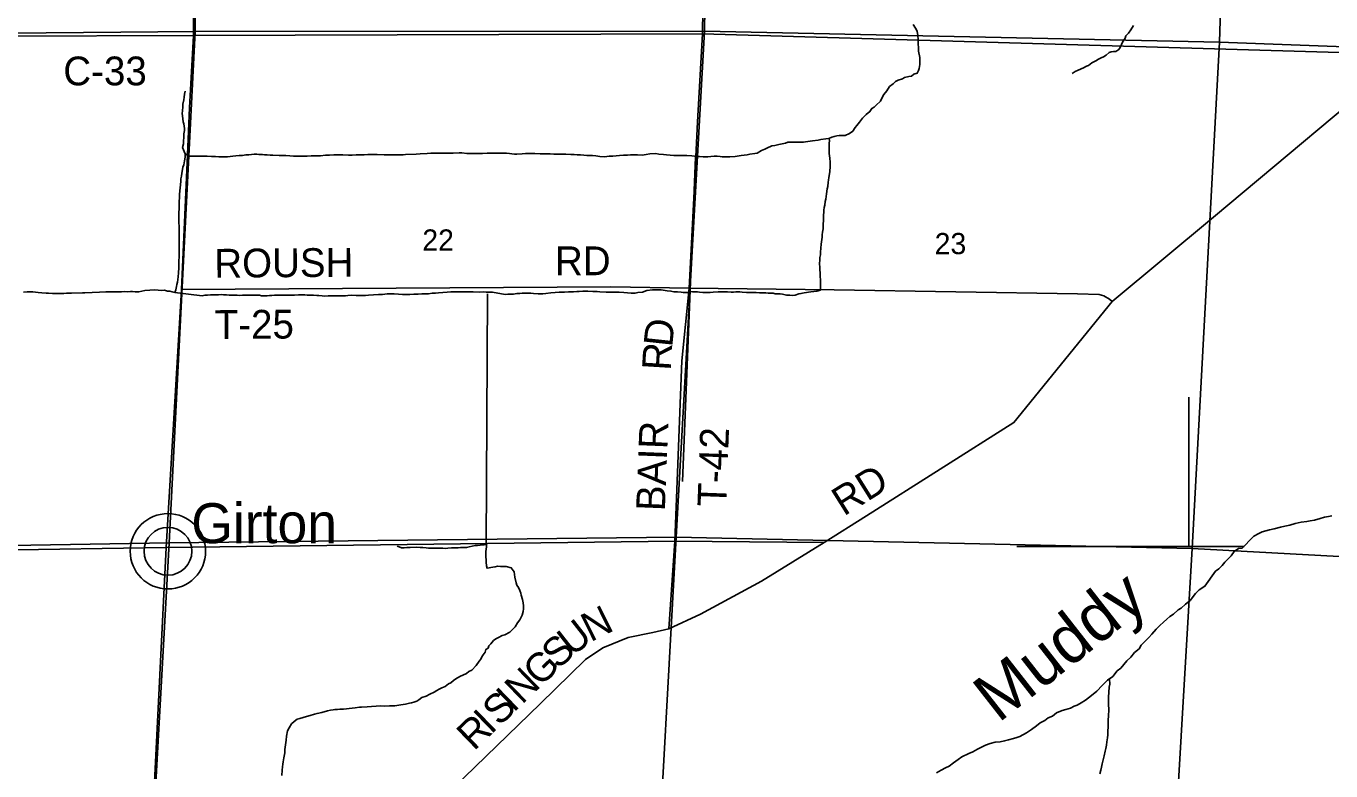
# Model space of a CAD drawing. Extents: x 1588073 to 2013523, y 1090242 to 1357120.
# Drawn here: x 1730620 to 1744211, y 1195034 to 1202799 of the extents above; entities that cross this region are included whole.
import ezdxf

# ---------------------------------------------------------------- set-up
doc = ezdxf.new("R2010")
doc.units = 0
for name, color, linetype in [('GM_X_County_Road', 7, 'Continuous'), ('GM_X_County_Road_Text', 7, 'Continuous'), ('GM_X_Major_River', 7, 'Continuous'), ('GM_X_Major_River_Text', 7, 'Continuous'), ('GM_X_Minor_River', 7, 'Continuous'), ('GM_X_Section', 7, 'Continuous'), ('GM_X_Section_Text', 7, 'Continuous'), ('GM_X_Township_Road', 7, 'Continuous'), ('GM_X_Township_Road_Text', 7, 'Continuous'), ('GM_X_Unincorporated', 7, 'Continuous'), ('GM_X_Unincorporated_Location', 7, 'Continuous'), ('GM_X_Unincorporated_Text', 7, 'Continuous')]:
    doc.layers.add(name, color=color, linetype=linetype)

msp = doc.modelspace()

# ---------------------------------------------------------------- linework, layer by layer
at = {"layer": 'GM_X_County_Road'}
for points in [[(1732296, 1201378), (1732321, 1201947), (1732365, 1202701), (1732385, 1208037), (1732256, 1217952), (1732301, 1218184), (1732329, 1218355)], [(1724289, 1202621), (1726938, 1202667), (1730341, 1202694), (1732365, 1202701)], [(1732365, 1202701), (1737666, 1202719)], [(1737666, 1202719), (1745014, 1202504)], [(1734559, 1194355), (1734845, 1194640), (1735974, 1195735), (1736446, 1196195), (1736628, 1196317), (1736890, 1196426), (1737147, 1196477), (1737316, 1196517), (1737643, 1196668), (1738281, 1197011), (1738934, 1197416), (1739375, 1197693), (1740909, 1198665), (1741934, 1199929), (1742987, 1200806), (1745014, 1202504)], [(1731881, 1193383), (1732080, 1197365), (1732239, 1200054), (1732296, 1201376), (1732296, 1201378)]]:
    msp.add_lwpolyline(points, dxfattribs=at)
at = {"layer": 'GM_X_Major_River'}
for points in [[(1744221, 1197695), (1744186, 1197685), (1744144, 1197679), (1744100, 1197667), (1744042, 1197650), (1743994, 1197640), (1743962, 1197636), (1743902, 1197626), (1743840, 1197612), (1743784, 1197595), (1743730, 1197585), (1743686, 1197575), (1743620, 1197557), (1743572, 1197549), (1743534, 1197537), (1743496, 1197525), (1743460, 1197508), (1743410, 1197480), (1743362, 1197436), (1743322, 1197390), (1743286, 1197358), (1743250, 1197353), (1743204, 1197321), (1743172, 1197277), (1743142, 1197245), (1743108, 1197211), (1743078, 1197174), (1743044, 1197142), (1743010, 1197118)], [(1743010, 1197118), (1742899, 1196959), (1742839, 1196923), (1742801, 1196883), (1742747, 1196811), (1742697, 1196772), (1742651, 1196732), (1742619, 1196714), (1742573, 1196668), (1742535, 1196644), (1742503, 1196617), (1742469, 1196585), (1742431, 1196551), (1742393, 1196513), (1742347, 1196461), (1742315, 1196426), (1742267, 1196376), (1742235, 1196344), (1742213, 1196308), (1742165, 1196268), (1742127, 1196221), (1742084, 1196181), (1742024, 1196107), (1741984, 1196077), (1741940, 1196020), (1741886, 1195980), (1741828, 1195924), (1741772, 1195865), (1741734, 1195833), (1741688, 1195795), (1741656, 1195771), (1741610, 1195743), (1741568, 1195721), (1741536, 1195710), (1741500, 1195690), (1741452, 1195676), (1741412, 1195664), (1741352, 1195640), (1741310, 1195606), (1741268, 1195587), (1741232, 1195559), (1741184, 1195535), (1741146, 1195505), (1741092, 1195467), (1741040, 1195432), (1740972, 1195394), (1740940, 1195382), (1740904, 1195372), (1740854, 1195358), (1740812, 1195347), (1740766, 1195339), (1740714, 1195333), (1740662, 1195319), (1740614, 1195303), (1740580, 1195285), (1740530, 1195262), (1740480, 1195234), (1740440, 1195216), (1740368, 1195180), (1740330, 1195154), (1740280, 1195119), (1740236, 1195085), (1740198, 1195067), (1740152, 1195041), (1740104, 1195013)]]:
    msp.add_lwpolyline(points, dxfattribs=at)
at = {"layer": 'GM_X_Minor_River'}
for p, q in [((1737457, 1198051), (1737591, 1201432)), ((1735427, 1200007), (1735413, 1197390)), ((1742731, 1197376), (1742730, 1198932)), ((1743307, 1197375), (1740940, 1197374))]:
    msp.add_line(p, q, dxfattribs=at)
for points in [[(1739860, 1202814), (1739884, 1202776), (1739902, 1202744), (1739907, 1202702), (1739913, 1202660), (1739913, 1202608), (1739915, 1202578), (1739917, 1202536), (1739929, 1202471), (1739931, 1202435), (1739929, 1202399), (1739923, 1202357), (1739916, 1202335), (1739902, 1202309), (1739866, 1202297), (1739842, 1202277), (1739816, 1202273), (1739770, 1202261), (1739748, 1202250), (1739705, 1202234), (1739677, 1202220), (1739652, 1202198), (1739612, 1202168), (1739584, 1202124), (1739556, 1202085), (1739540, 1202061), (1739520, 1202015), (1739476, 1201975), (1739452, 1201953), (1739430, 1201941), (1739410, 1201907), (1739370, 1201878), (1739332, 1201840), (1739302, 1201796), (1739274, 1201764), (1739256, 1201740), (1739232, 1201704), (1739196, 1201679), (1739150, 1201659), (1739118, 1201659), (1739090, 1201657), (1739064, 1201653), (1739038, 1201647), (1739014, 1201639), (1738980, 1201627), (1738950, 1201623), (1738898, 1201616), (1738870, 1201610), (1738810, 1201602), (1738738, 1201592), (1738716, 1201588), (1738684, 1201588), (1738644, 1201590), (1738610, 1201590), (1738582, 1201590), (1738556, 1201587), (1738530, 1201579), (1738495, 1201571), (1738461, 1201565), (1738419, 1201555), (1738387, 1201549), (1738337, 1201525), (1738315, 1201517), (1738281, 1201502), (1738235, 1201474), (1738211, 1201470)], [(1742156, 1202806), (1742126, 1202760), (1742104, 1202724), (1742074, 1202696), (1742070, 1202672), (1742040, 1202630), (1742018, 1202577), (1742002, 1202553)], [(1742002, 1202553), (1741972, 1202535), (1741946, 1202533), (1741924, 1202531), (1741902, 1202525), (1741872, 1202495), (1741844, 1202479), (1741820, 1202467), (1741792, 1202453), (1741762, 1202438), (1741722, 1202416), (1741688, 1202388), (1741666, 1202380), (1741634, 1202362), (1741578, 1202338), (1741546, 1202324), (1741518, 1202305)], [(1732275, 1202121), (1732269, 1202089), (1732265, 1202057), (1732261, 1202029), (1732253, 1201985), (1732251, 1201957), (1732249, 1201915), (1732247, 1201889), (1732249, 1201862), (1732256, 1201800), (1732262, 1201778), (1732266, 1201754), (1732270, 1201732), (1732270, 1201710), (1732264, 1201676), (1732264, 1201642), (1732258, 1201598), (1732258, 1201572), (1732250, 1201534), (1732277, 1201468)], [(1738986, 1201629), (1738988, 1201603), (1738986, 1201579), (1738986, 1201551), (1738984, 1201516), (1738986, 1201470), (1738993, 1201422), (1738995, 1201380), (1738997, 1201336), (1738991, 1201282), (1738987, 1201260), (1738981, 1201222), (1738977, 1201194), (1738973, 1201172), (1738971, 1201127), (1738965, 1201101), (1738958, 1201051), (1738950, 1200995), (1738944, 1200971), (1738940, 1200931), (1738934, 1200909), (1738930, 1200879), (1738926, 1200806), (1738926, 1200764), (1738924, 1200742), (1738922, 1200714), (1738921, 1200684), (1738917, 1200652), (1738913, 1200622), (1738911, 1200598), (1738905, 1200550), (1738903, 1200526), (1738899, 1200482), (1738895, 1200441), (1738893, 1200413), (1738889, 1200387), (1738887, 1200357), (1738885, 1200323), (1738888, 1200281), (1738888, 1200255), (1738890, 1200229), (1738892, 1200193), (1738894, 1200149), (1738896, 1200119), (1738896, 1200095), (1738894, 1200046), (1738856, 1200036), (1738794, 1200028), (1738724, 1200018), (1738690, 1200010), (1738668, 1200006), (1738630, 1199994), (1738602, 1199991), (1738574, 1199993), (1738542, 1199995), (1738500, 1200003), (1738474, 1200007), (1738448, 1200007), (1738424, 1200009), (1738402, 1200013), (1738374, 1200015), (1738350, 1200015), (1738325, 1200019), (1738261, 1200019), (1738223, 1200021), (1738197, 1200022), (1738165, 1200020), (1738123, 1200022), (1738079, 1200026), (1738055, 1200028), (1738013, 1200028), (1737989, 1200026), (1737963, 1200026), (1737925, 1200028), (1737897, 1200030), (1737849, 1200029), (1737827, 1200027), (1737777, 1200025), (1737745, 1200023), (1737668, 1200023), (1737634, 1200025), (1737612, 1200027), (1737584, 1200029), (1737562, 1200029), (1737540, 1200031), (1737516, 1200021), (1737490, 1200020), (1737464, 1200022), (1737442, 1200024), (1737404, 1200030), (1737366, 1200030), (1737336, 1200036), (1737298, 1200040), (1737236, 1200048), (1737192, 1200050), (1737144, 1200050), (1737086, 1200043), (1737040, 1200025), (1736993, 1200021), (1736963, 1200015), (1736921, 1200015)], [(1732277, 1201468), (1732275, 1201433), (1732271, 1201395), (1732261, 1201353), (1732253, 1201327), (1732249, 1201305), (1732241, 1201267), (1732237, 1201235), (1732233, 1201205), (1732231, 1201177), (1732223, 1201112), (1732218, 1201048), (1732216, 1201018), (1732214, 1200964), (1732214, 1200942), (1732214, 1200894), (1732212, 1200856), (1732210, 1200790), (1732212, 1200766), (1732213, 1200697), (1732215, 1200665), (1732215, 1200601), (1732213, 1200567), (1732213, 1200389), (1732211, 1200356), (1732212, 1200326), (1732210, 1200278), (1732206, 1200226), (1732202, 1200184), (1732200, 1200156), (1732196, 1200130), (1732190, 1200106), (1732186, 1200084), (1732178, 1200050), (1732168, 1200022), (1732140, 1200029), (1732116, 1200035), (1732094, 1200037), (1732060, 1200045), (1732030, 1200043), (1731994, 1200047), (1731956, 1200049), (1731908, 1200047), (1731856, 1200041), (1731794, 1200030), (1731754, 1200030), (1731728, 1200032), (1731706, 1200032), (1731678, 1200030), (1731646, 1200032), (1731613, 1200030), (1731449, 1200029), (1731383, 1200025), (1731307, 1200021), (1731231, 1200019), (1731207, 1200017), (1731091, 1200016), (1731039, 1200014), (1731013, 1200012), (1730941, 1200010), (1730896, 1200010), (1730852, 1200016), (1730830, 1200016), (1730782, 1200018), (1730746, 1200021), (1730688, 1200027), (1730632, 1200027), (1730594, 1200025)], [(1733366, 1201445), (1733326, 1201448), (1733254, 1201450), (1733190, 1201452), (1733162, 1201454), (1733132, 1201456), (1733104, 1201458), (1733082, 1201460), (1733044, 1201460), (1733022, 1201462), (1732994, 1201462), (1732968, 1201459), (1732940, 1201457), (1732909, 1201455), (1732873, 1201451), (1732839, 1201449), (1732805, 1201445), (1732773, 1201441), (1732717, 1201435), (1732665, 1201435), (1732627, 1201436), (1732591, 1201438), (1732551, 1201440), (1732505, 1201442), (1732351, 1201442), (1732323, 1201444), (1732301, 1201454), (1732277, 1201468)], [(1738211, 1201470), (1738159, 1201462), (1738131, 1201458), (1738099, 1201452), (1738067, 1201448), (1738005, 1201440), (1737949, 1201435), (1737919, 1201435), (1737871, 1201437), (1737849, 1201439), (1737819, 1201441), (1737787, 1201441), (1737753, 1201439), (1737721, 1201437), (1737671, 1201437), (1737635, 1201439), (1737609, 1201440), (1737582, 1201444), (1737556, 1201446), (1737502, 1201450), (1737402, 1201450), (1737366, 1201448), (1737290, 1201458), (1737260, 1201460), (1737212, 1201465), (1737178, 1201469), (1737116, 1201467), (1737080, 1201461), (1737036, 1201453), (1736990, 1201455), (1736917, 1201457), (1736883, 1201454), (1736841, 1201452), (1736801, 1201450), (1736731, 1201444), (1736693, 1201442), (1736643, 1201436), (1736597, 1201438), (1736553, 1201446), (1736521, 1201449), (1736461, 1201451), (1736429, 1201453), (1736393, 1201455), (1736361, 1201457), (1736327, 1201461), (1736295, 1201461), (1736242, 1201465), (1736118, 1201464), (1736078, 1201466), (1735974, 1201466), (1735918, 1201470), (1735820, 1201470), (1735786, 1201467), (1735732, 1201465), (1735708, 1201465), (1735680, 1201467), (1735654, 1201469), (1735623, 1201473), (1735551, 1201473), (1735509, 1201475), (1735423, 1201474), (1735375, 1201472), (1735319, 1201470), (1735211, 1201470), (1735157, 1201476), (1735131, 1201478), (1735067, 1201475), (1735021, 1201473), (1734967, 1201473), (1734918, 1201475), (1734874, 1201473), (1734836, 1201473), (1734796, 1201469), (1734724, 1201468), (1734684, 1201464), (1734572, 1201460), (1734546, 1201458), (1734520, 1201458), (1734462, 1201458), (1734404, 1201456), (1734350, 1201457), (1734276, 1201459), (1734181, 1201459), (1734141, 1201457), (1734097, 1201455), (1734057, 1201455), (1734015, 1201452), (1733977, 1201452), (1733919, 1201456), (1733825, 1201456), (1733781, 1201454), (1733737, 1201452), (1733685, 1201447), (1733639, 1201445), (1733589, 1201445), (1733548, 1201443), (1733510, 1201443), (1733476, 1201441), (1733438, 1201441), (1733406, 1201443), (1733366, 1201445)], [(1735477, 1200025), (1735413, 1200025), (1735385, 1200027), (1735345, 1200024), (1735277, 1200028), (1735237, 1200028), (1735193, 1200030), (1735159, 1200030), (1735107, 1200028), (1735043, 1200028), (1735005, 1200024), (1734962, 1200021), (1734916, 1200017), (1734884, 1200013), (1734848, 1200013), (1734810, 1200009), (1734776, 1200007), (1734742, 1200007), (1734704, 1200005), (1734658, 1200004), (1734618, 1200002), (1734566, 1200000), (1734540, 1200002), (1734498, 1200004), (1734452, 1200006), (1734380, 1200006), (1734332, 1200002), (1734292, 1199999), (1734239, 1199997), (1734187, 1199993), (1734155, 1199991), (1734057, 1199991), (1734007, 1199993), (1733971, 1199991), (1733947, 1199988), (1733923, 1199988), (1733899, 1199986), (1733869, 1199986), (1733835, 1199986), (1733765, 1199986), (1733733, 1199984), (1733703, 1199986), (1733669, 1199990), (1733647, 1199990), (1733615, 1199992), (1733578, 1199993), (1733546, 1199995), (1733522, 1199997), (1733456, 1199997), (1733416, 1199995), (1733392, 1199995), (1733366, 1199995), (1733264, 1199995), (1733236, 1199992), (1733206, 1199992), (1733180, 1199990), (1733156, 1199990), (1733132, 1199988), (1733072, 1199988), (1733050, 1199992), (1733024, 1199992), (1732992, 1199994), (1732964, 1199994), (1732940, 1199994), (1732875, 1199993), (1732843, 1199991), (1732817, 1199993), (1732789, 1199993), (1732759, 1199995), (1732735, 1199995), (1732707, 1199997), (1732677, 1199997), (1732653, 1199999), (1732625, 1199997), (1732539, 1199996), (1732509, 1199992), (1732483, 1199992), (1732453, 1199988), (1732168, 1200022)], [(1736921, 1200015), (1736883, 1200019), (1736847, 1200023), (1736799, 1200025), (1736761, 1200024), (1736715, 1200026), (1736663, 1200026), (1736595, 1200030), (1736569, 1200032), (1736523, 1200032), (1736471, 1200034), (1736419, 1200034), (1736381, 1200031), (1736355, 1200031), (1736320, 1200029), (1736268, 1200029), (1736228, 1200025), (1736172, 1200025), (1736132, 1200021), (1736084, 1200017), (1736034, 1200012), (1736002, 1200008), (1735954, 1200006), (1735904, 1200012), (1735876, 1200014), (1735788, 1200014), (1735762, 1200012), (1735730, 1200010), (1735698, 1200005), (1735668, 1200003), (1735638, 1200003), (1735609, 1200001), (1735477, 1200025)], [(1734485, 1197379), (1734507, 1197371), (1734531, 1197361), (1734557, 1197359), (1734587, 1197363), (1734619, 1197365), (1734687, 1197366), (1734723, 1197364), (1734751, 1197362), (1734788, 1197360), (1734812, 1197358), (1734844, 1197356), (1734880, 1197356), (1734906, 1197358), (1734940, 1197358), (1734962, 1197356), (1734990, 1197354), (1735012, 1197357), (1735052, 1197359), (1735080, 1197361), (1735122, 1197361), (1735144, 1197363), (1735208, 1197363), (1735236, 1197371), (1735296, 1197383), (1735322, 1197385), (1735350, 1197388), (1735388, 1197390), (1735416, 1197396), (1735416, 1197370), (1735407, 1197322), (1735407, 1197263), (1735411, 1197237), (1735413, 1197209), (1735417, 1197173), (1735421, 1197147), (1735483, 1197159), (1735507, 1197163), (1735529, 1197168), (1735563, 1197166), (1735593, 1197166), (1735621, 1197166), (1735673, 1197150), (1735702, 1197108), (1735710, 1197054), (1735726, 1196994), (1735730, 1196972), (1735748, 1196946), (1735762, 1196914), (1735772, 1196889), (1735776, 1196867), (1735790, 1196823), (1735797, 1196787), (1735801, 1196757), (1735801, 1196725), (1735797, 1196695), (1735787, 1196659), (1735761, 1196611), (1735737, 1196577), (1735713, 1196536), (1735659, 1196482), (1735605, 1196454), (1735579, 1196446), (1735539, 1196426), (1735511, 1196413), (1735487, 1196393), (1735461, 1196359), (1735441, 1196337), (1735433, 1196315), (1735409, 1196301), (1735401, 1196271), (1735381, 1196245), (1735368, 1196223), (1735358, 1196200), (1735340, 1196178), (1735308, 1196134), (1735264, 1196086), (1735230, 1196070), (1735206, 1196050), (1735136, 1196017), (1735096, 1195993), (1735072, 1195977), (1735044, 1195953), (1735018, 1195941), (1734986, 1195913), (1734950, 1195899), (1734924, 1195886), (1734898, 1195872), (1734872, 1195854), (1734826, 1195834), (1734786, 1195814), (1734742, 1195800), (1734712, 1195774), (1734690, 1195761), (1734658, 1195751), (1734634, 1195745), (1734612, 1195739), (1734572, 1195731), (1734524, 1195725), (1734462, 1195713), (1734404, 1195712)], [(1741906, 1195995), (1741910, 1195940), (1741902, 1195908), (1741898, 1195856), (1741894, 1195802), (1741896, 1195735), (1741897, 1195669), (1741895, 1195613), (1741891, 1195561), (1741891, 1195493), (1741889, 1195449), (1741889, 1195411), (1741885, 1195381), (1741878, 1195338), (1741874, 1195304), (1741868, 1195268), (1741860, 1195240), (1741848, 1195192), (1741840, 1195150), (1741830, 1195110), (1741822, 1195074), (1741816, 1195043), (1741806, 1195003)], [(1734404, 1195712), (1734355, 1195710), (1734311, 1195714), (1734267, 1195710), (1734217, 1195706), (1734171, 1195704), (1734115, 1195700), (1734091, 1195698), (1734047, 1195693), (1734017, 1195689), (1733925, 1195677), (1733887, 1195677), (1733863, 1195675), (1733839, 1195675), (1733817, 1195671), (1733789, 1195667), (1733759, 1195660), (1733701, 1195644), (1733651, 1195634), (1733625, 1195626), (1733579, 1195612), (1733541, 1195600), (1733507, 1195592), (1733470, 1195581), (1733444, 1195573), (1733412, 1195551), (1733383, 1195525), (1733361, 1195483), (1733343, 1195451), (1733333, 1195395), (1733327, 1195354), (1733323, 1195306), (1733315, 1195256), (1733313, 1195224), (1733305, 1195170), (1733299, 1195130), (1733294, 1195104), (1733290, 1195078), (1733288, 1195044), (1733282, 1194987)]]:
    msp.add_lwpolyline(points, dxfattribs=at)
at = {"layer": 'GM_X_Section'}
for points in [[(1727008, 1207982), (1732396, 1208095), (1732380, 1202743), (1726949, 1202694)], [(1732396, 1208095), (1737761, 1208087), (1737687, 1202747), (1732380, 1202743)], [(1737761, 1208087), (1743214, 1207914), (1743052, 1202631), (1737687, 1202747)], [(1743214, 1207914), (1748337, 1207728), (1748341, 1207536), (1748281, 1202438), (1743052, 1202631)], [(1726949, 1202694), (1732380, 1202743), (1732111, 1197411), (1726754, 1197322)], [(1732380, 1202743), (1737687, 1202747), (1737390, 1197470), (1732111, 1197411)], [(1737687, 1202747), (1743052, 1202631), (1742767, 1197353), (1737390, 1197470)], [(1743052, 1202631), (1748281, 1202438), (1748282, 1202280), (1748133, 1197085), (1748129, 1197061), (1742767, 1197353)], [(1732111, 1197411), (1737390, 1197470), (1737098, 1192188), (1731817, 1192153)], [(1737390, 1197470), (1742767, 1197353), (1742457, 1192082), (1737098, 1192188)], [(1726754, 1197322), (1732111, 1197411), (1731817, 1192153), (1726471, 1192058)], [(1742767, 1197353), (1748129, 1197061), (1747860, 1191819), (1742457, 1192082)]]:
    msp.add_lwpolyline(points, close=True, dxfattribs=at)
at = {"layer": 'GM_X_Township_Road'}
for points in [[(1737666, 1202719), (1737704, 1205499), (1737704, 1205526), (1737704, 1205528)], [(1737577, 1201074), (1737577, 1201076), (1737612, 1201799), (1737666, 1202719)], [(1737528, 1200066), (1737577, 1201074)], [(1732239, 1200054), (1736710, 1200082), (1737528, 1200066)], [(1737316, 1196517), (1737376, 1197430), (1737450, 1199309), (1737528, 1200066)], [(1737528, 1200066), (1739036, 1200049), (1741572, 1200007), (1741799, 1199999), (1741845, 1199988), (1741905, 1199953), (1741934, 1199929)], [(1726753, 1197280), (1726753, 1197280), (1732080, 1197365)], [(1732080, 1197365), (1737376, 1197430), (1738934, 1197416)]]:
    msp.add_lwpolyline(points, dxfattribs=at)
at = {"layer": 'GM_X_Unincorporated'}
for radius in [393, 249]:
    msp.add_circle((1732097, 1197324), radius, dxfattribs=at)
at = {"layer": 'GM_X_Unincorporated_Location'}
msp.add_line((1732097, 1197324), (1732097, 1197324), dxfattribs=at)

# ---------------------------------------------------------------- texts
at = {"layer": 'GM_X_County_Road_Text'}
for s, rotation, p in [('C-33', 0, (1731007, 1202181)), ('RD', 32.0568, (1739137, 1197685)), ('N', 26.3402, (1736499, 1196375)), ('U', 38.0255, (1736305, 1196221)), ('S', 43.5333, (1736164, 1196086)), ('G', 44.0443, (1735975, 1195903)), ('N', 44.0473, (1735785, 1195720)), ('S', 44.0489, (1735551, 1195493)), ('I', 44.0451, (1735696, 1195634)), ('R', 44.0492, (1735285, 1195236)), ('I', 44.0451, (1735462, 1195408))]:
    msp.add_text(s, height=300, rotation=rotation, dxfattribs=at).set_placement(p)
at = {"layer": 'GM_X_Major_River_Text'}
msp.add_text('Muddy', height=500.3, rotation=38.0263, dxfattribs=at).set_placement((1740747, 1195528))
at = {"layer": 'GM_X_Section_Text'}
for s, p in [('22', (1734747, 1200458)), ('23', (1740084, 1200421))]:
    msp.add_text(s, height=221, rotation=0, dxfattribs=at).set_placement(p)
at = {"layer": 'GM_X_Township_Road_Text'}
for s, rotation, p in [('ROUSH', 0.4061, (1732581, 1200176)), ('RD', 0, (1736129, 1200202)), ('T-25', 0.3535, (1732585, 1199537)), ('D', 83.9673, (1737349, 1199446)), ('R', 86.5281, (1737334, 1199203)), ('BAIR', 87.698, (1737273, 1197739)), ('T-42', 87.8787, (1737912, 1197785))]:
    msp.add_text(s, height=300, rotation=rotation, dxfattribs=at).set_placement(p)
at = {"layer": 'GM_X_Unincorporated_Text'}
msp.add_text('Girton', height=417, rotation=0, dxfattribs=at).set_placement((1732340, 1197408))

doc.saveas('drawing.dxf')
